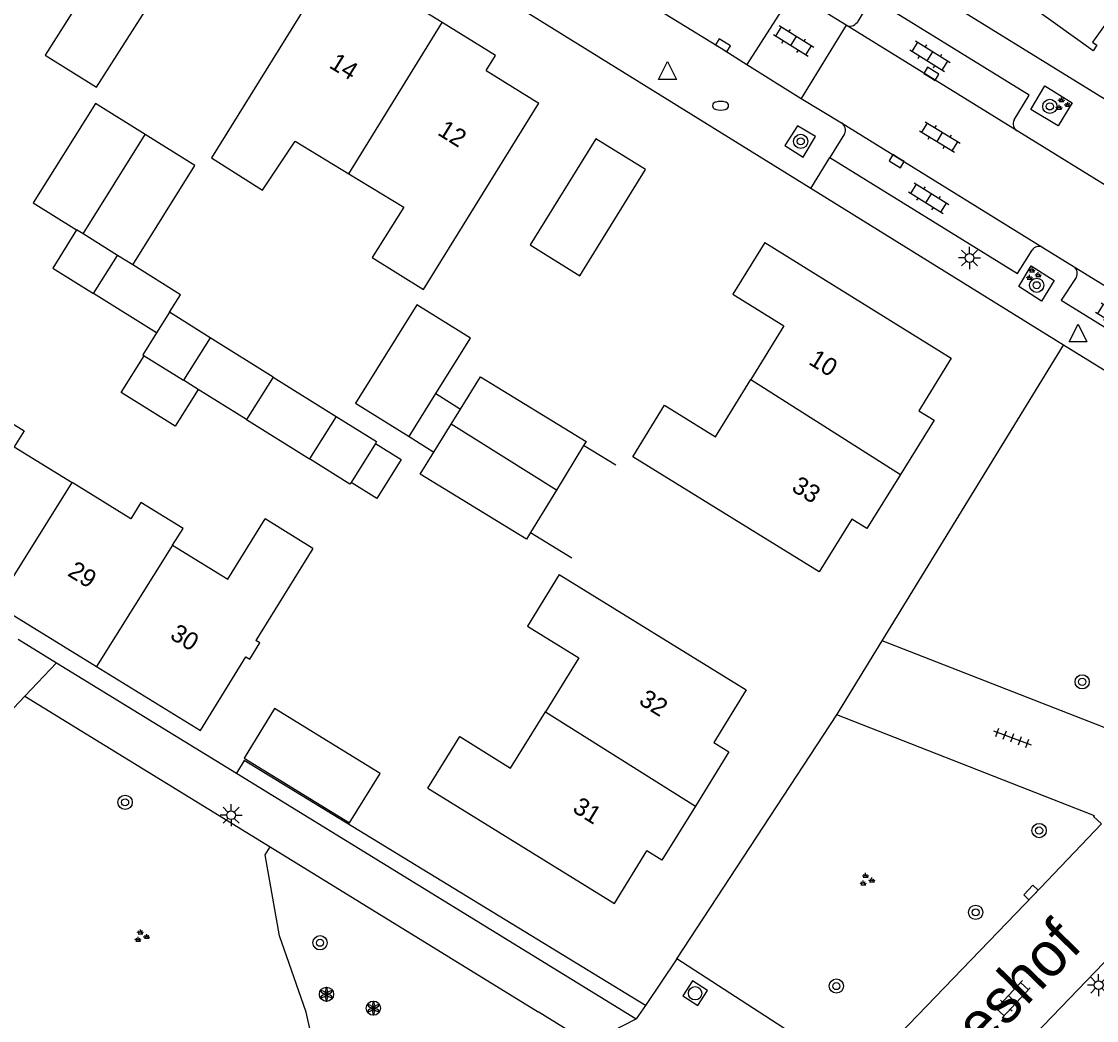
# Model space of a CAD drawing. Extents: x 128999 to 131010, y 395498 to 399007.
# Drawn here: x 130417.5 to 130477.9, y 398262.2 to 398318.3 of the extents above; entities that cross this region are included whole.
import ezdxf

# ---------------------------------------------------------------- set-up
doc = ezdxf.new("R2010")
doc.units = 0
for name, color, linetype in [('gg-afsc-muur', 7, 'Continuous'), ('gg-anno-huisnummerreeks BGT', 7, 'Continuous'), ('gg-anno-openbare ruimte label', 7, 'Continuous'), ('gg-bbg-bijgebouw', 7, 'Continuous'), ('gg-bbg-gedigitaliseerde bebouwing', 7, 'Continuous'), ('gg-bbg-gedigitaliseerde bijgebouw', 7, 'Continuous'), ('gg-bbg-hoofdgebouw', 7, 'Continuous'), ('gg-bbg-luifel en loopbrug', 7, 'Continuous'), ('gg-bbg-tussenscheiding', 7, 'Continuous'), ('gg-knt-onverhard', 7, 'Continuous'), ('gg-knt-verharding', 7, 'Continuous'), ('gg-knt-verharding nz', 7, 'Continuous'), ('gt-grn-groengrens', 7, 'Continuous'), ('gt-grn-weggrens', 7, 'Continuous'), ('gt-symb-boom', 7, 'Continuous'), ('gt-symb-brandkraan', 7, 'Continuous'), ('gt-symb-groenvak', 7, 'Continuous'), ('gt-symb-klinker verharding', 7, 'Continuous'), ('gt-symb-kolk', 7, 'Continuous'), ('gt-symb-lichtmast', 7, 'Continuous'), ('gt-symb-rioolschacht', 7, 'Continuous'), ('gt-symb-solitaire heester', 7, 'Continuous'), ('gt-symb-tegel verharding', 7, 'Continuous'), ('gt-symb-waterafsluiter', 7, 'Continuous')]:
    doc.layers.add(name, color=color, linetype=linetype)

# ---------------------------------------------------------------- blocks, each defined once
blk = doc.blocks.new('gt0-GRVAK')
at = {"layer": 'gt-symb-groenvak'}
for p, q in [((-0.11, 0.189), (-0.228, 0.24)), ((-0.182, 0.153), (0.088, 0.153)), ((-0.091, 0.211), (-0.156, 0.322)), ((-0.047, 0.214), (-0.047, 0.393)), ((-0.004, 0.211), (0.061, 0.322)), ((0.015, 0.189), (0.133, 0.24)), ((0.262, -0.052), (0.197, 0.059)), ((0.305, -0.049), (0.305, 0.13)), ((0.349, -0.052), (0.414, 0.059)), ((-0.245, -0.228), (-0.363, -0.177)), ((-0.318, -0.264), (-0.047, -0.264)), ((-0.226, -0.206), (-0.291, -0.095)), ((-0.183, -0.203), (-0.183, -0.024)), ((-0.139, -0.206), (-0.074, -0.095)), ((-0.12, -0.228), (-0.002, -0.177)), ((0.243, -0.074), (0.125, -0.023)), ((0.17, -0.11), (0.441, -0.11)), ((0.368, -0.074), (0.486, -0.023))]:
    blk.add_line(p, q, dxfattribs=at)
blk = doc.blocks.new('gt0-KL1')
at = {"layer": 'gt-symb-klinker verharding'}
for p, q in [((-1.15, 0.3), (1.15, 0.3)), ((-1, -0.3), (-1, 0.3)), ((-0.5, 0.3), (-0.5, 0.45)), ((0, -0.3), (0, 0.3)), ((0.5, 0.3), (0.5, 0.45)), ((1, -0.3), (1, 0.3)), ((-1.15, -0.3), (1.15, -0.3)), ((-0.5, -0.45), (-0.5, -0.3)), ((0.5, -0.45), (0.5, -0.3))]:
    blk.add_line(p, q, dxfattribs=at)
blk = doc.blocks.new('gt0-KOLK')
at = {"layer": 'gt-symb-kolk'}
blk.add_lwpolyline([(0, 0), (0.375, 0), (0.375, 0.4), (-0.375, 0.4), (-0.375, 0), (0, 0)], dxfattribs=at)
blk = doc.blocks.new('gt0-BOOM')
at = {"layer": 'gt-symb-boom'}
for radius in [0.4, 0.2]:
    blk.add_circle((0, 0), radius, dxfattribs=at)
blk = doc.blocks.new('gt0-WAFSL')
at = {"layer": 'gt-symb-waterafsluiter'}
for p, q in [((-0.5, -0.333), (0, 0.667)), ((0, 0.667), (0.5, -0.333)), ((0.5, -0.333), (-0.5, -0.333))]:
    blk.add_line(p, q, dxfattribs=at)
blk = doc.blocks.new('gt0-LMAST')
at = {"layer": 'gt-symb-lichtmast'}
for p, q in [((-0.005, 0.246), (-0.005, 0.621)), ((-0.182, 0.173), (-0.447, 0.438)), ((0.172, 0.173), (0.437, 0.438)), ((-0.255, -0.004), (-0.63, -0.004)), ((-0.182, -0.181), (-0.447, -0.446)), ((-0.005, -0.254), (-0.005, -0.629)), ((0.437, -0.446), (0.172, -0.181)), ((0.245, -0.004), (0.62, -0.004))]:
    blk.add_line(p, q, dxfattribs=at)
blk.add_circle((-0.005, -0.004), 0.25, dxfattribs=at)
blk = doc.blocks.new('gt0-TEG1')
at = {"layer": 'gt-symb-tegel verharding'}
for p, q in [((-1.125, 0), (1.125, 0)), ((-0.9, -0.25), (-0.9, 0.25)), ((-0.45, -0.25), (-0.45, 0.25)), ((0, -0.25), (0, 0.25)), ((0.45, -0.25), (0.45, 0.25)), ((0.9, -0.25), (0.9, 0.25))]:
    blk.add_line(p, q, dxfattribs=at)
blk = doc.blocks.new('gt0-RS')
at = {"layer": 'gt-symb-rioolschacht'}
blk.add_lwpolyline([(-0.5, -0.5), (0.5, -0.5), (0.5, 0.5), (-0.5, 0.5)], close=True, dxfattribs=at)
blk.add_circle((0, 0), 0.375, dxfattribs=at)
blk = doc.blocks.new('gt0-BR')
at = {"layer": 'gt-symb-brandkraan'}
for centre, radius, start, end in [((-0.244, 0), 0.206, 107.56694, 252.43307), ((0.599, -2.664), 3, 106.89205, 107.56694), ((0, -0.691), 0.938, 73.10799, 106.89205), ((-0.599, -2.664), 3, 72.43309, 73.10799), ((0.244, 0), 0.206, 287.56695, 72.43309), ((0.599, 2.664), 3, 252.43307, 253.10797), ((0, 0.691), 0.938, 253.10797, 286.89206), ((-0.599, 2.664), 3, 286.89206, 287.56695)]:
    blk.add_arc(centre, radius, start, end, dxfattribs=at)
blk = doc.blocks.new('gt0-SH')
at = {"layer": 'gt-symb-solitaire heester'}
blk.add_circle((0, 0), 0.4, dxfattribs=at)
for centre, start, end in [((-0.346, 0.2), 270, 30), ((-0.346, -0.2), 330, 90), ((0, 0.4), 210, 330), ((0.346, 0.2), 150, 270), ((0.346, -0.2), 90, 210), ((0, -0.4), 30, 150)]:
    blk.add_arc(centre, 0.4, start, end, dxfattribs=at)

msp = doc.modelspace()

# ---------------------------------------------------------------- linework, layer by layer
at = {"layer": 'gg-afsc-muur'}
for p, q in [((130450.924, 398293.391), (130449.111, 398294.498)), ((130446.132, 398289.612), (130448.445, 398288.203))]:
    msp.add_line(p, q, dxfattribs=at)
at = {"layer": 'gg-bbg-bijgebouw'}
for p, q in [((130449.25, 398294.726), (130449.111, 398294.498)), ((130449.111, 398294.498), (130447.587, 398291.998)), ((130447.587, 398291.998), (130446.132, 398289.612)), ((130446.132, 398289.612), (130445.909, 398289.246))]:
    msp.add_line(p, q, dxfattribs=at)
for points in [[(130446.104, 398305.762), (130448.891, 398304.034), (130452.591, 398310), (130449.803, 398311.729), (130446.104, 398305.762)], [(130431.75, 398279.73), (130430.05, 398276.95), (130435.97, 398273.31), (130437.68, 398276.09), (130431.75, 398279.73)]]:
    msp.add_lwpolyline(points, dxfattribs=at)
at = {"layer": 'gg-bbg-gedigitaliseerde bebouwing'}
for p, q in [((130429.126, 398286.988), (130431.224, 398290.377)), ((130433.903, 398288.719), (130431.224, 398290.377)), ((130426.032, 398288.907), (130429.126, 398286.988)), ((130433.903, 398288.719), (130430.705, 398283.552))]:
    msp.add_line(p, q, dxfattribs=at)
for points in [[(130417.753, 398321.159), (130420.733, 398319.333), (130418.877, 398316.419), (130421.766, 398314.626), (130428.39, 398325.01)], [(130434.7, 398321.09), (130428.21, 398310.646), (130431.087, 398308.832), (130432.914, 398311.589), (130435.921, 398309.756)], [(130435.921, 398309.756), (130439.008, 398307.883), (130437.23, 398305.055), (130440.118, 398303.261), (130446.59, 398313.72)], [(130459.28, 398305.89), (130457.495, 398302.996), (130460.361, 398301.229), (130458.501, 398298.213)], [(130451.867, 398293.869), (130453.652, 398296.763), (130456.517, 398294.996), (130458.501, 398298.213)], [(130414.839, 398295.936), (130415.357, 398296.764), (130417.687, 398295.332), (130417.128, 398294.423), (130420.388, 398292.419)], [(130426.032, 398288.907), (130426.619, 398289.841), (130424.249, 398291.298), (130423.69, 398290.389), (130420.388, 398292.419)], [(130447.748, 398287.25), (130445.956, 398284.36), (130448.838, 398282.584), (130446.963, 398279.544)], [(130430.37, 398282.5), (130430.93, 398283.413), (130430.705, 398283.552)], [(130440.36, 398275.27), (130442.153, 398278.159), (130445.004, 398276.389), (130446.963, 398279.544)]]:
    msp.add_lwpolyline(points, dxfattribs=at)
at = {"layer": 'gg-bbg-gedigitaliseerde bijgebouw'}
for p, q in [((130421.001, 398306.39), (130420.637, 398306.609)), ((130422.939, 398305.175), (130421.001, 398306.39)), ((130421.597, 398303.027), (130422.939, 398305.175)), ((130425.127, 398300.822), (130421.597, 398303.027)), ((130425.854, 398301.986), (130425.127, 398300.822)), ((130428.143, 398300.555), (130426.65, 398298.164)), ((130431.68, 398298.346), (130428.143, 398300.555)), ((130431.68, 398298.346), (130435.217, 398296.137)), ((130427.467, 398297.654), (130426.65, 398298.164)), ((130430.187, 398295.955), (130427.467, 398297.654)), ((130439.318, 398294.998), (130440.819, 398297.412)), ((130436.309, 398296.869), (130439.318, 398294.998)), ((130441.672, 398295.694), (130442.196, 398296.542)), ((130430.187, 398295.955), (130433.724, 398293.746)), ((130435.217, 398296.137), (130433.724, 398293.746)), ((130440.7, 398294.125), (130441.672, 398295.694))]:
    msp.add_line(p, q, dxfattribs=at)
for points in [[(130424.485, 398311.967), (130421.693, 398313.71), (130418.207, 398308.127), (130420.637, 398306.609)], [(130423.791, 398304.643), (130427.276, 398310.223), (130424.485, 398311.967)], [(130425.854, 398301.986), (130426.468, 398302.969), (130423.791, 398304.643)], [(130440.819, 398297.412), (130442.759, 398300.53), (130439.75, 398302.401), (130436.309, 398296.869)], [(130442.196, 398296.542), (130443.316, 398298.349), (130449.25, 398294.726)], [(130445.909, 398289.246), (130439.937, 398292.891), (130440.7, 398294.125)]]:
    msp.add_lwpolyline(points, dxfattribs=at)
at = {"layer": 'gg-bbg-hoofdgebouw'}
for p, q in [((130443.641, 398315.548), (130446.59, 398313.72)), ((130462.34, 398287.41), (130451.867, 398293.869)), ((130464.166, 398290.361), (130462.34, 398287.41)), ((130447.748, 398287.25), (130458.24, 398280.78)), ((130416.098, 398285.564), (130421.749, 398282.09)), ((130458.24, 398280.78), (130456.418, 398277.826))]:
    msp.add_line(p, q, dxfattribs=at)
for points in [[(130481.71, 398322.755), (130477.69, 398317.15), (130477.94, 398316.97), (130477.72, 398316.67), (130469.73, 398322.4), (130469.95, 398322.7), (130470.19, 398322.53)], [(130441.172, 398318.255), (130438.176, 398320.112), (130437.649, 398319.262)], [(130443.641, 398315.548), (130444.167, 398316.398), (130441.172, 398318.255)], [(130459.28, 398305.89), (130469.76, 398299.4), (130467.934, 398296.449)], [(130467.934, 398296.449), (130468.79, 398295.922), (130466.898, 398292.875)], [(130466.898, 398292.875), (130465.013, 398289.839), (130464.166, 398290.361)], [(130421.749, 398282.09), (130427.59, 398278.5), (130430.14, 398282.64), (130430.37, 398282.5)], [(130456.418, 398277.826), (130457.27, 398277.301), (130455.391, 398274.255)], [(130440.36, 398275.27), (130450.84, 398268.78), (130452.662, 398271.734)], [(130455.391, 398274.255), (130453.512, 398271.209), (130452.662, 398271.734)]]:
    msp.add_lwpolyline(points, dxfattribs=at)
at = {"layer": 'gg-bbg-luifel en loopbrug'}
for p, q in [((130428.143, 398300.555), (130425.854, 398301.986)), ((130424.439, 398299.545), (130426.65, 398298.164)), ((130440.819, 398297.412), (130442.196, 398296.542)), ((130437.422, 398294.622), (130436.052, 398292.428)), ((130439.318, 398294.998), (130440.7, 398294.125))]:
    msp.add_line(p, q, dxfattribs=at)
for points in [[(130420.637, 398306.609), (130419.298, 398304.464), (130421.597, 398303.027)], [(130425.127, 398300.822), (130424.36, 398299.594), (130424.439, 398299.545)], [(130427.467, 398297.654), (130426.171, 398295.578), (130423.143, 398297.47), (130424.439, 398299.545)], [(130435.217, 398296.137), (130437.484, 398294.721), (130437.422, 398294.622)], [(130437.422, 398294.622), (130438.866, 398293.72), (130437.496, 398291.526), (130436.052, 398292.428)], [(130436.052, 398292.428), (130435.991, 398292.33), (130433.724, 398293.746)]]:
    msp.add_lwpolyline(points, dxfattribs=at)
at = {"layer": 'gg-bbg-tussenscheiding'}
for p, q in [((130435.921, 398309.756), (130441.172, 398318.255)), ((130421.001, 398306.39), (130424.485, 398311.967)), ((130423.791, 398304.643), (130422.939, 398305.175)), ((130431.68, 398298.346), (130430.187, 398295.955)), ((130458.501, 398298.213), (130466.898, 398292.875)), ((130447.587, 398291.998), (130441.672, 398295.694)), ((130416.098, 398285.564), (130420.388, 398292.419)), ((130426.032, 398288.907), (130421.749, 398282.09)), ((130446.963, 398279.544), (130455.391, 398274.255))]:
    msp.add_line(p, q, dxfattribs=at)
at = {"layer": 'gg-knt-onverhard'}
for p, q in [((130465.881, 398283.535), (130476.06, 398300.137)), ((130454.352, 398265.682), (130463.329, 398279.373))]:
    msp.add_line(p, q, dxfattribs=at)
at = {"layer": 'gg-knt-verharding'}
for p, q in [((130461.869, 398308.936), (130397.22, 398349.02)), ((130482.815, 398311.193), (130459.976, 398325.325)), ((130460.869, 398319.957), (130458.281, 398315.885)), ((130463.85, 398318.1), (130460.869, 398319.957)), ((130463.85, 398318.1), (130461.33, 398313.99)), ((130458.281, 398315.885), (130461.33, 398313.99)), ((130461.33, 398313.99), (130463.602, 398312.612)), ((130481.076, 398307.465), (130473.45, 398312.167)), ((130463.77, 398311.999), (130462.94, 398310.664)), ((130476.06, 398300.137), (130461.869, 398308.936)), ((130474.903, 398305.613), (130476.651, 398304.529)), ((130493.39, 398289.392), (130476.06, 398300.137)), ((130417.362, 398283.618), (130419.506, 398282.302)), ((130463.329, 398279.373), (130465.881, 398283.535)), ((130419.506, 398282.302), (130429.612, 398276.098)), ((130406.12, 398268.19), (130417.73, 398280.43)), ((130417.73, 398280.43), (130431.504, 398271.959)), ((130429.612, 398276.098), (130452.071, 398262.311)), ((130431.504, 398271.959), (130446.56, 398262.7)), ((130454.352, 398265.682), (130452.578, 398263.06)), ((130449.403, 398260.937), (130446.56, 398262.7)), ((130452.578, 398263.06), (130452.071, 398262.311))]:
    msp.add_line(p, q, dxfattribs=at)
for points in [[(130449.138, 398321.552), (130456.832, 398316.805), (130458.281, 398315.885)], [(130473.292, 398312.785), (130474.127, 398314.168), (130465.294, 398319.63), (130464.465, 398318.254)], [(130475.016, 398314.699), (130476.555, 398313.746), (130475.766, 398312.442), (130474.222, 398313.374), (130475.016, 398314.699)], [(130460.414, 398311.338), (130461.447, 398310.699), (130462.139, 398311.849), (130461.117, 398312.457), (130460.414, 398311.338)], [(130462.94, 398310.664), (130473.477, 398304.164), (130474.296, 398305.469)], [(130473.546, 398303.424), (130474.251, 398304.581), (130475.533, 398303.771), (130474.828, 398302.614), (130473.546, 398303.424)], [(130476.765, 398303.943), (130475.932, 398302.656), (130483.915, 398297.715), (130484.775, 398299.008)], [(130445.095, 398230.82), (130468.184, 398254.909), (130478.328, 398265.45), (130488.733, 398276.302), (130496.655, 398284.595), (130496.95, 398284.886)], [(130482.068, 398277.3), (130481.628, 398277.698), (130481.418, 398277.475), (130465.881, 398283.535)], [(130478.185, 398273.265), (130477.749, 398273.674), (130477.793, 398273.712), (130463.329, 398279.373)], [(130464.863, 398259.387), (130474.373, 398269.26), (130478.185, 398273.265)], [(130464.863, 398259.387), (130464.436, 398259.809), (130464.231, 398259.598), (130460.297, 398261.823), (130454.352, 398265.682)]]:
    msp.add_lwpolyline(points, dxfattribs=at)
for centre, radius, start, end in [((130464.068, 398318.535), 0.486, 243.37906, 324.73727), ((130473.704, 398312.561), 0.469, 151.48954, 237.19293), ((130463.314, 398312.204), 0.499, 335.81124, 54.84131), ((130474.674, 398305.227), 0.449, 59.35895, 147.33245), ((130476.407, 398304.177), 0.428, 326.80981, 55.20774)]:
    msp.add_arc(centre, radius, start, end, dxfattribs=at)
at = {"layer": 'gg-knt-verharding nz'}
for p, q in [((130473.45, 398312.167), (130463.85, 398318.1)), ((130463.602, 398312.612), (130474.903, 398305.613)), ((130476.651, 398304.529), (130485.392, 398299.156))]:
    msp.add_line(p, q, dxfattribs=at)
at = {"layer": 'gt-grn-groengrens'}
for points in [[(130452.578, 398263.06), (130430.045, 398276.808), (130429.612, 398276.098)], [(130435.519, 398253.825), (130433.535, 398262.686), (130432.028, 398266.963), (130431.234, 398271.521), (130431.504, 398271.959)]]:
    msp.add_lwpolyline(points, dxfattribs=at)
at = {"layer": 'gt-grn-weggrens'}
for p, q in [((130461.869, 398308.936), (130462.94, 398310.664)), ((130417.73, 398280.43), (130419.506, 398282.302)), ((130449.403, 398260.937), (130452.071, 398262.311))]:
    msp.add_line(p, q, dxfattribs=at)

# ---------------------------------------------------------------- block references
at = {"layer": 'gt-symb-boom'}
for p in [(130475.293, 398313.541), (130461.304, 398311.577), (130474.556, 398303.5), (130477.108, 398281.232), (130423.364, 398274.467), (130474.691, 398272.881), (130471.129, 398268.287), (130434.311, 398266.58), (130463.306, 398264.148)]:
    msp.add_blockref('gt0-BOOM', p, dxfattribs=at)
at = {"layer": 'gt-symb-brandkraan'}
msp.add_blockref('gt0-BR', (130456.805, 398313.578), dxfattribs=at)
at = {"layer": 'gt-symb-groenvak'}
for p in [(130475.997, 398313.655), (130474.34, 398304.106)]:
    msp.add_blockref('gt0-GRVAK', p, dxfattribs=at)
for p, rotation in [((130465.001, 398270.107), 0.7448031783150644), ((130424.275, 398266.937), 0.7448031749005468)]:
    msp.add_blockref('gt0-GRVAK', p, dxfattribs=dict(at, rotation=rotation))
at = {"layer": 'gt-symb-klinker verharding'}
for p, rotation in [((130460.907, 398317.217), -31.95677082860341), ((130468.566, 398316.357), -31.95677082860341), ((130469.114, 398311.824), -31.337205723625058), ((130468.488, 398308.385), -31.95677082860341), ((130478.995, 398301.645), -31.59249156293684), ((130473.189, 398263.411), 46.82408983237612)]:
    msp.add_blockref('gt0-KL1', p, dxfattribs=dict(at, rotation=rotation))
at = {"layer": 'gt-symb-kolk'}
for p, rotation in [((130456.832, 398316.805), -31.671318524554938), ((130468.529, 398315.199), -31.671318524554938), ((130466.795, 398310.636), 148.2498030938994), ((130474.373, 398269.26), 46.418925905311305)]:
    msp.add_blockref('gt0-KOLK', p, dxfattribs=dict(at, rotation=rotation))
at = {"layer": 'gt-symb-lichtmast'}
for p in [(130470.788, 398305.038), (130429.323, 398273.747), (130478.035, 398264.203)]:
    msp.add_blockref('gt0-LMAST', p, dxfattribs=at)
at = {"layer": 'gt-symb-rioolschacht', "rotation": -32.879781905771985}
msp.add_blockref('gt0-RS', (130455.371, 398263.744), dxfattribs=at)
at = {"layer": 'gt-symb-solitaire heester'}
for p in [(130434.673, 398263.69), (130437.308, 398262.906)]:
    msp.add_blockref('gt0-SH', p, dxfattribs=at)
at = {"layer": 'gt-symb-tegel verharding', "rotation": -20.247501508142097}
msp.add_blockref('gt0-TEG1', (130473.189, 398278.091), dxfattribs=at)
at = {"layer": 'gt-symb-waterafsluiter'}
for p in [(130453.82, 398315.388), (130476.875, 398300.647)]:
    msp.add_blockref('gt0-WAFSL', p, dxfattribs=at)

# ---------------------------------------------------------------- texts
at = {"layer": 'gg-anno-huisnummerreeks BGT'}
for s, rotation, p in [('14', 328.2, (130434.763, 398315.756)), ('12', 328.2, (130440.851, 398311.983)), ('10', 328.2, (130461.692, 398299.104)), ('33', 328.2, (130460.729, 398291.993)), ('29', 328.4, (130420.079, 398287.225)), ('30', 328.4, (130425.825, 398283.693)), ('32', 328.3, (130452.156, 398280.016)), ('31', 328.3, (130448.43, 398273.972))]:
    msp.add_text(s, height=1, rotation=rotation, dxfattribs=at).set_placement(p)
at = {"layer": 'gg-anno-openbare ruimte label'}
msp.add_text('Anke Servaeshof', height=2.5, rotation=45.7, dxfattribs=at).set_placement((130459.435, 398248.108))

doc.saveas('drawing.dxf')
